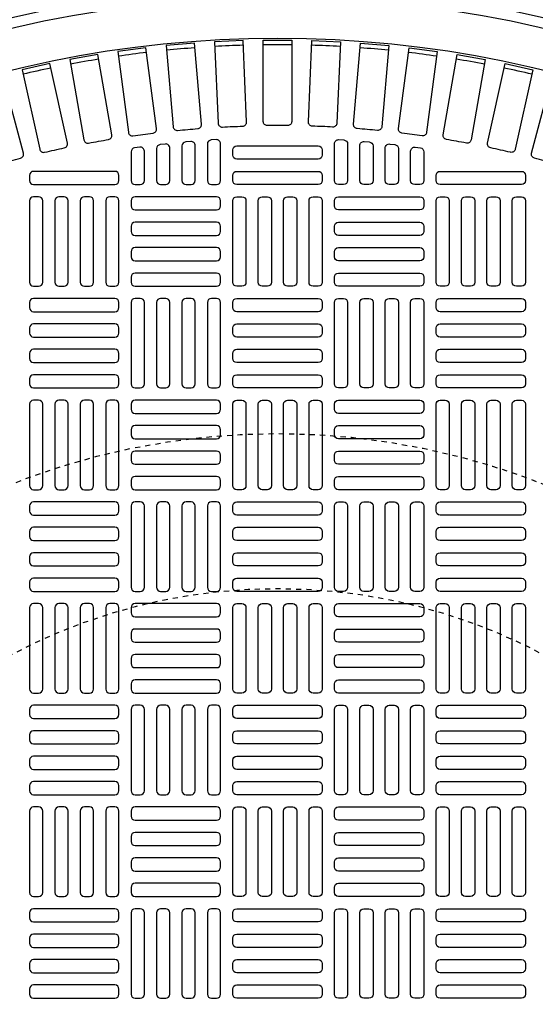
# Model space of a CAD drawing. Extents: x -285 to 5863, y 308 to 3178.
# Tile 584 of 622: x 4954 to 4964, y 1401 to 1420. Entities that reach past the tile are written whole.
import ezdxf

# ---------------------------------------------------------------- set-up
doc = ezdxf.new("R2010")
doc.units = 0
doc.header["$MEASUREMENT"] = 0
doc.linetypes.add('HIDDEN2', pattern=[0.28125, 0.1875, -0.09375])
doc.layers.get('DEFPOINTS').update_dxf_attribs({"linetype": 'CONTINUOUS'})
for name, color, linetype in [('TANK-MANHOLE-COVER-40', 2, 'CONTINUOUS'), ('TANK-MANHOLE-COVER-HATCH-40', 252, 'CONTINUOUS'), ('TANK-SLOPE', 3, 'CONTINUOUS')]:
    doc.layers.add(name, color=color, linetype=linetype)

msp = doc.modelspace()

# ---------------------------------------------------------------- linework, layer by layer
at = {"layer": 'DEFPOINTS', "color": 8, "linetype": 'HIDDEN2', "ltscale": 0.125}
msp.add_circle((4958.72805, 1398.01916), 14, dxfattribs=at)
msp.add_circle((4958.72805, 1398.01916), 14, dxfattribs=at)
msp.add_circle((4958.72805, 1398.01916), 14, dxfattribs=at)
msp.add_circle((4958.72805, 1398.01916), 14, dxfattribs=at)
at = {"layer": 'DEFPOINTS', "color": 8, "linetype": 'HIDDEN2', "ltscale": 0.5}
msp.add_circle((4958.72805, 1398.01916), 11, dxfattribs=at)
msp.add_circle((4958.72805, 1398.01916), 11, dxfattribs=at)
msp.add_circle((4958.72805, 1398.01916), 11, dxfattribs=at)
msp.add_circle((4958.72805, 1398.01916), 11, dxfattribs=at)
at = {"layer": 'TANK-MANHOLE-COVER-40', "color": 4, "linetype": 'Continuous'}
msp.add_circle((4958.72882, 1398.01916), 22.63902, dxfattribs=at)
at = {"layer": 'TANK-MANHOLE-COVER-40', "color": 1, "linetype": 'Continuous'}
msp.add_circle((4958.72882, 1398.01916), 22.44094, dxfattribs=at)
at = {"layer": 'TANK-MANHOLE-COVER-40', "color": 2, "linetype": 'Continuous'}
msp.add_circle((4958.72882, 1398.01916), 21.65354, dxfattribs=at)
at = {"layer": 'TANK-MANHOLE-COVER-HATCH-40', "linetype": 'Continuous'}
for points in [[(4956.79389, 1417.88578, -0.00491171), (4957.18455, 1417.91996, 0.41709369), (4957.2569, 1418.00533), (4957.11956, 1419.5751), (4956.57048, 1419.52706), (4956.70781, 1417.95729, 0.41709369), (4956.79389, 1417.88578)], [(4957.6623, 1417.95128, -0.00491171), (4958.05408, 1417.96838, 0.41709369), (4958.13008, 1418.05051), (4958.06135, 1419.62478), (4957.51069, 1419.60074), (4957.57943, 1418.02647, 0.41709369), (4957.6623, 1417.95128)], [(4958.9249, 1417.97883, 0.00491171), (4958.53274, 1417.97883, -0.41709369), (4958.45323, 1418.05756), (4958.45323, 1419.63333), (4959.00441, 1419.63333), (4959.00441, 1418.05756, -0.41709369), (4958.9249, 1417.97883)], [(4959.79534, 1417.95128, 0.00491171), (4959.40356, 1417.96838, -0.41709369), (4959.32755, 1418.05051), (4959.39629, 1419.62478), (4959.94694, 1419.60074), (4959.87821, 1418.02647, -0.41709369), (4959.79534, 1417.95128)], [(4960.66375, 1417.88578, 0.00491171), (4960.27309, 1417.91996, -0.41709369), (4960.20074, 1418.00533), (4960.33808, 1419.5751), (4960.88716, 1419.52706), (4960.74982, 1417.95729, -0.41709369), (4960.66375, 1417.88578)], [(4955.92916, 1417.78248, -0.00491171), (4956.31796, 1417.83366, 0.41709369), (4956.38651, 1417.9221), (4956.18084, 1419.48439), (4955.63437, 1419.41245), (4955.84005, 1417.85016, 0.41709369), (4955.92916, 1417.78248)], [(4961.52848, 1417.78248, 0.00491171), (4961.13968, 1417.83366, -0.41709369), (4961.07112, 1417.9221), (4961.2768, 1419.48439), (4961.82327, 1419.41245), (4961.61759, 1417.85016, -0.41709369), (4961.52848, 1417.78248)], [(4954.21733, 1417.46326, -0.00491171), (4954.60018, 1417.54814, 0.41709369), (4954.66077, 1417.64222), (4954.31971, 1419.18064), (4953.7816, 1419.06134), (4954.12266, 1417.52292, 0.41709369), (4954.21733, 1417.46326)], [(4955.06976, 1417.64155, -0.00491171), (4955.45596, 1417.70964, 0.41709369), (4955.52059, 1417.80099), (4955.24696, 1419.35282), (4954.70415, 1419.25711), (4954.97778, 1417.70528, 0.41709369), (4955.06976, 1417.64155)], [(4962.38788, 1417.64155, 0.00491171), (4962.00168, 1417.70964, -0.41709369), (4961.93705, 1417.80099), (4962.21068, 1419.35282), (4962.75348, 1419.25711), (4962.47985, 1417.70528, -0.41709369), (4962.38788, 1417.64155)], [(4963.24031, 1417.46326, 0.00491171), (4962.85745, 1417.54814, -0.41709369), (4962.79686, 1417.64222), (4963.13792, 1419.18064), (4963.67604, 1419.06134), (4963.33498, 1417.52292, -0.41709369), (4963.24031, 1417.46326)], [(4953.37348, 1417.24797, -0.00491171), (4953.75227, 1417.34947, 0.41709369), (4953.8087, 1417.4461), (4953.40086, 1418.96818), (4952.86846, 1418.82552), (4953.2763, 1417.30344, 0.41709369), (4953.37348, 1417.24797)], [(4964.08416, 1417.24797, 0.00491171), (4963.70536, 1417.34947, -0.41709369), (4963.64894, 1417.4461), (4964.05678, 1418.96818), (4964.58918, 1418.82552), (4964.18134, 1417.30344, -0.41709369), (4964.08416, 1417.24797)]]:
    msp.add_lwpolyline(points, format="xyb", dxfattribs=at)
for points in [[(4957.05559, 1416.83806, 0.41421356), (4957.13433, 1416.9168), (4957.13433, 1417.59307, 0.44006189), (4957.04871, 1417.67151), (4956.95029, 1417.66288, 0.3888292), (4956.87842, 1417.58444), (4956.87842, 1416.9168), (4956.87842, 1416.9168, 0.41421356), (4956.95716, 1416.83806), (4957.05559, 1416.83806)], [(4957.54772, 1416.83806, 0.41421356), (4957.62646, 1416.9168), (4957.62646, 1417.62893, 0.43261554), (4957.5428, 1417.70751), (4957.44438, 1417.70136, 0.39604796), (4957.37055, 1417.62277), (4957.37055, 1416.9168), (4957.37055, 1416.9168, 0.41421356), (4957.44929, 1416.83806), (4957.54772, 1416.83806)], [(4959.90992, 1416.83806, -0.41421356), (4959.83118, 1416.9168), (4959.83118, 1417.62893, -0.43261554), (4959.91483, 1417.70751), (4960.01326, 1417.70136, -0.39604796), (4960.08709, 1417.62277), (4960.08709, 1416.9168), (4960.08709, 1416.9168, -0.41421356), (4960.00835, 1416.83806), (4959.90992, 1416.83806)], [(4960.40205, 1416.83806, -0.41421356), (4960.32331, 1416.9168), (4960.32331, 1417.59307, -0.44006189), (4960.40892, 1417.67151), (4960.50735, 1417.66288, -0.3888292), (4960.57921, 1417.58444), (4960.57921, 1416.9168), (4960.57921, 1416.9168, -0.41421356), (4960.50047, 1416.83806), (4960.40205, 1416.83806)], [(4956.07134, 1416.83806, 0.41421356), (4956.15008, 1416.9168), (4956.15008, 1417.48387, 0.45513358), (4956.06053, 1417.56187), (4955.96211, 1417.54823, 0.37444426), (4955.89417, 1417.47024), (4955.89417, 1416.9168), (4955.89417, 1416.9168, 0.41421356), (4955.97291, 1416.83806), (4956.07134, 1416.83806)], [(4956.56346, 1416.83806, 0.41421356), (4956.6422, 1416.9168), (4956.6422, 1417.54475, 0.44756586), (4956.55462, 1417.62299), (4956.4562, 1417.61187, 0.38162971), (4956.3863, 1417.53363), (4956.3863, 1416.9168), (4956.3863, 1416.9168, 0.41421356), (4956.46504, 1416.83806), (4956.56346, 1416.83806)], [(4957.86268, 1417.50735, -0.41421356), (4957.94142, 1417.58609), (4959.51622, 1417.58609, -0.41421356), (4959.59496, 1417.50735), (4959.59496, 1417.40892, -0.41421356), (4959.51622, 1417.33018), (4957.94142, 1417.33018, -0.41421356), (4957.86268, 1417.40892)], [(4960.89417, 1416.83806, -0.41421356), (4960.81543, 1416.9168), (4960.81543, 1417.54475, -0.44756586), (4960.90301, 1417.62299), (4961.00144, 1417.61187, -0.38162971), (4961.07134, 1417.53363), (4961.07134, 1416.9168), (4961.07134, 1416.9168, -0.41421356), (4960.9926, 1416.83806), (4960.89417, 1416.83806)], [(4961.3863, 1416.83806, -0.41421356), (4961.30756, 1416.9168), (4961.30756, 1417.48387, -0.45513358), (4961.3971, 1417.56187), (4961.49553, 1417.54823, -0.37444426), (4961.56346, 1417.47024), (4961.56346, 1416.9168), (4961.56346, 1416.9168, -0.41421356), (4961.48472, 1416.83806), (4961.3863, 1416.83806)], [(4955.65795, 1417.01522, 0.41421356), (4955.57921, 1417.09396), (4954.00441, 1417.09396, 0.41421356), (4953.92567, 1417.01522), (4953.92567, 1416.9168, 0.41421356), (4954.00441, 1416.83806), (4955.57921, 1416.83806, 0.41421356), (4955.65795, 1416.9168)], [(4957.86268, 1417.01522, -0.41421356), (4957.94142, 1417.09396), (4959.51622, 1417.09396, -0.41421356), (4959.59496, 1417.01522), (4959.59496, 1416.9168, -0.41421356), (4959.51622, 1416.83806), (4957.94142, 1416.83806, -0.41421356), (4957.86268, 1416.9168)], [(4961.79968, 1417.01522, -0.41421356), (4961.87842, 1417.09396), (4963.45323, 1417.09396, -0.41421356), (4963.53197, 1417.01522), (4963.53197, 1416.9168, -0.41421356), (4963.45323, 1416.83806), (4961.87842, 1416.83806, -0.41421356), (4961.79968, 1416.9168)]]:
    msp.add_lwpolyline(points, format="xyb", close=True, dxfattribs=at)
at = {"layer": 'TANK-MANHOLE-COVER-HATCH-40', "linetype": 'Continuous', "flags": 128}
for points in [[(4954.10283, 1414.86955, 0.41421356), (4954.18157, 1414.94829), (4954.18157, 1416.5231, 0.41421356), (4954.10283, 1416.60184), (4954.00441, 1416.60184, 0.41421356), (4953.92567, 1416.5231), (4953.92567, 1414.94829, 0.41421356), (4954.00441, 1414.86955)], [(4954.59496, 1414.86955, 0.41421356), (4954.6737, 1414.94829), (4954.6737, 1416.5231, 0.41421356), (4954.59496, 1416.60184), (4954.49653, 1416.60184, 0.41421356), (4954.41779, 1416.5231), (4954.41779, 1414.94829, 0.41421356), (4954.49653, 1414.86955)], [(4955.08709, 1414.86955, 0.41421356), (4955.16583, 1414.94829), (4955.16583, 1416.5231, 0.41421356), (4955.08709, 1416.60184), (4954.98866, 1416.60184, 0.41421356), (4954.90992, 1416.5231), (4954.90992, 1414.94829, 0.41421356), (4954.98866, 1414.86955)], [(4955.57921, 1414.86955, 0.41421356), (4955.65795, 1414.94829), (4955.65795, 1416.5231, 0.41421356), (4955.57921, 1416.60184), (4955.48079, 1416.60184, 0.41421356), (4955.40205, 1416.5231), (4955.40205, 1414.94829, 0.41421356), (4955.48079, 1414.86955)], [(4955.89417, 1416.42467, 0.41421356), (4955.97291, 1416.34593), (4957.54772, 1416.34593, 0.41421356), (4957.62646, 1416.42467), (4957.62646, 1416.5231, 0.41421356), (4957.54772, 1416.60184), (4955.97291, 1416.60184, 0.41421356), (4955.89417, 1416.5231)], [(4957.94142, 1414.86955, -0.41421356), (4957.86268, 1414.94829), (4957.86268, 1416.5231, -0.41421356), (4957.94142, 1416.60184), (4958.03984, 1416.60184, -0.41421356), (4958.11858, 1416.5231), (4958.11858, 1414.94829, -0.41421356), (4958.03984, 1414.86955)], [(4958.43354, 1414.86955, -0.41421356), (4958.3548, 1414.94829), (4958.3548, 1416.5231, -0.41421356), (4958.43354, 1416.60184), (4958.53197, 1416.60184, -0.41421356), (4958.61071, 1416.5231), (4958.61071, 1414.94829, -0.41421356), (4958.53197, 1414.86955)], [(4958.92567, 1414.86955, -0.41421356), (4958.84693, 1414.94829), (4958.84693, 1416.5231, -0.41421356), (4958.92567, 1416.60184), (4959.02409, 1416.60184, -0.41421356), (4959.10283, 1416.5231), (4959.10283, 1414.94829, -0.41421356), (4959.02409, 1414.86955)], [(4959.41779, 1414.86955, -0.41421356), (4959.33905, 1414.94829), (4959.33905, 1416.5231, -0.41421356), (4959.41779, 1416.60184), (4959.51622, 1416.60184, -0.41421356), (4959.59496, 1416.5231), (4959.59496, 1414.94829, -0.41421356), (4959.51622, 1414.86955)], [(4961.56346, 1416.42467, -0.41421356), (4961.48472, 1416.34593), (4959.90992, 1416.34593, -0.41421356), (4959.83118, 1416.42467), (4959.83118, 1416.5231, -0.41421356), (4959.90992, 1416.60184), (4961.48472, 1416.60184, -0.41421356), (4961.56346, 1416.5231)], [(4961.87842, 1414.86955, -0.41421356), (4961.79968, 1414.94829), (4961.79968, 1416.5231, -0.41421356), (4961.87842, 1416.60184), (4961.97685, 1416.60184, -0.41421356), (4962.05559, 1416.5231), (4962.05559, 1414.94829, -0.41421356), (4961.97685, 1414.86955)], [(4962.37055, 1414.86955, -0.41421356), (4962.29181, 1414.94829), (4962.29181, 1416.5231, -0.41421356), (4962.37055, 1416.60184), (4962.46898, 1416.60184, -0.41421356), (4962.54772, 1416.5231), (4962.54772, 1414.94829, -0.41421356), (4962.46898, 1414.86955)], [(4962.86268, 1414.86955, -0.41421356), (4962.78394, 1414.94829), (4962.78394, 1416.5231, -0.41421356), (4962.86268, 1416.60184), (4962.9611, 1416.60184, -0.41421356), (4963.03984, 1416.5231), (4963.03984, 1414.94829, -0.41421356), (4962.9611, 1414.86955)], [(4963.3548, 1414.86955, -0.41421356), (4963.27606, 1414.94829), (4963.27606, 1416.5231, -0.41421356), (4963.3548, 1416.60184), (4963.45323, 1416.60184, -0.41421356), (4963.53197, 1416.5231), (4963.53197, 1414.94829, -0.41421356), (4963.45323, 1414.86955)], [(4955.89417, 1415.93255, 0.41421356), (4955.97291, 1415.85381), (4957.54772, 1415.85381, 0.41421356), (4957.62646, 1415.93255), (4957.62646, 1416.03097, 0.41421356), (4957.54772, 1416.10971), (4955.97291, 1416.10971, 0.41421356), (4955.89417, 1416.03097)], [(4961.56346, 1415.93255, -0.41421356), (4961.48472, 1415.85381), (4959.90992, 1415.85381, -0.41421356), (4959.83118, 1415.93255), (4959.83118, 1416.03097, -0.41421356), (4959.90992, 1416.10971), (4961.48472, 1416.10971, -0.41421356), (4961.56346, 1416.03097)], [(4955.89417, 1415.44042, 0.41421356), (4955.97291, 1415.36168), (4957.54772, 1415.36168, 0.41421356), (4957.62646, 1415.44042), (4957.62646, 1415.53884, 0.41421356), (4957.54772, 1415.61758), (4955.97291, 1415.61758, 0.41421356), (4955.89417, 1415.53884)], [(4961.56346, 1415.44042, -0.41421356), (4961.48472, 1415.36168), (4959.90992, 1415.36168, -0.41421356), (4959.83118, 1415.44042), (4959.83118, 1415.53884, -0.41421356), (4959.90992, 1415.61758), (4961.48472, 1415.61758, -0.41421356), (4961.56346, 1415.53884)], [(4955.89417, 1414.94829, 0.41421356), (4955.97291, 1414.86955), (4957.54772, 1414.86955, 0.41421356), (4957.62646, 1414.94829), (4957.62646, 1415.04672, 0.41421356), (4957.54772, 1415.12546), (4955.97291, 1415.12546, 0.41421356), (4955.89417, 1415.04672)], [(4961.56346, 1414.94829, -0.41421356), (4961.48472, 1414.86955), (4959.90992, 1414.86955, -0.41421356), (4959.83118, 1414.94829), (4959.83118, 1415.04672, -0.41421356), (4959.90992, 1415.12546), (4961.48472, 1415.12546, -0.41421356), (4961.56346, 1415.04672)], [(4955.65795, 1414.55459, 0.41421356), (4955.57921, 1414.63333), (4954.00441, 1414.63333, 0.41421356), (4953.92567, 1414.55459), (4953.92567, 1414.45617, 0.41421356), (4954.00441, 1414.37743), (4955.57921, 1414.37743, 0.41421356), (4955.65795, 1414.45617)], [(4956.07134, 1412.90105, 0.41421356), (4956.15008, 1412.97979), (4956.15008, 1414.55459, 0.41421356), (4956.07134, 1414.63333), (4955.97291, 1414.63333, 0.41421356), (4955.89417, 1414.55459), (4955.89417, 1412.97979, 0.41421356), (4955.97291, 1412.90105)], [(4956.56346, 1412.90105, 0.41421356), (4956.6422, 1412.97979), (4956.6422, 1414.55459, 0.41421356), (4956.56346, 1414.63333), (4956.46504, 1414.63333, 0.41421356), (4956.3863, 1414.55459), (4956.3863, 1412.97979, 0.41421356), (4956.46504, 1412.90105)], [(4957.05559, 1412.90105, 0.41421356), (4957.13433, 1412.97979), (4957.13433, 1414.55459, 0.41421356), (4957.05559, 1414.63333), (4956.95716, 1414.63333, 0.41421356), (4956.87842, 1414.55459), (4956.87842, 1412.97979, 0.41421356), (4956.95716, 1412.90105)], [(4957.54772, 1412.90105, 0.41421356), (4957.62646, 1412.97979), (4957.62646, 1414.55459, 0.41421356), (4957.54772, 1414.63333), (4957.44929, 1414.63333, 0.41421356), (4957.37055, 1414.55459), (4957.37055, 1412.97979, 0.41421356), (4957.44929, 1412.90105)], [(4957.86268, 1414.55459, -0.41421356), (4957.94142, 1414.63333), (4959.51622, 1414.63333, -0.41421356), (4959.59496, 1414.55459), (4959.59496, 1414.45617, -0.41421356), (4959.51622, 1414.37743), (4957.94142, 1414.37743, -0.41421356), (4957.86268, 1414.45617)], [(4959.90992, 1412.90105, -0.41421356), (4959.83118, 1412.97979), (4959.83118, 1414.55459, -0.41421356), (4959.90992, 1414.63333), (4960.00835, 1414.63333, -0.41421356), (4960.08709, 1414.55459), (4960.08709, 1412.97979, -0.41421356), (4960.00835, 1412.90105)], [(4960.40205, 1412.90105, -0.41421356), (4960.32331, 1412.97979), (4960.32331, 1414.55459, -0.41421356), (4960.40205, 1414.63333), (4960.50047, 1414.63333, -0.41421356), (4960.57921, 1414.55459), (4960.57921, 1412.97979, -0.41421356), (4960.50047, 1412.90105)], [(4960.89417, 1412.90105, -0.41421356), (4960.81543, 1412.97979), (4960.81543, 1414.55459, -0.41421356), (4960.89417, 1414.63333), (4960.9926, 1414.63333, -0.41421356), (4961.07134, 1414.55459), (4961.07134, 1412.97979, -0.41421356), (4960.9926, 1412.90105)], [(4961.3863, 1412.90105, -0.41421356), (4961.30756, 1412.97979), (4961.30756, 1414.55459, -0.41421356), (4961.3863, 1414.63333), (4961.48472, 1414.63333, -0.41421356), (4961.56346, 1414.55459), (4961.56346, 1412.97979, -0.41421356), (4961.48472, 1412.90105)], [(4961.79968, 1414.55459, -0.41421356), (4961.87842, 1414.63333), (4963.45323, 1414.63333, -0.41421356), (4963.53197, 1414.55459), (4963.53197, 1414.45617, -0.41421356), (4963.45323, 1414.37743), (4961.87842, 1414.37743, -0.41421356), (4961.79968, 1414.45617)], [(4955.65795, 1414.06247, 0.41421356), (4955.57921, 1414.14121), (4954.00441, 1414.14121, 0.41421356), (4953.92567, 1414.06247), (4953.92567, 1413.96404, 0.41421356), (4954.00441, 1413.8853), (4955.57921, 1413.8853, 0.41421356), (4955.65795, 1413.96404)], [(4957.86268, 1414.06247, -0.41421356), (4957.94142, 1414.14121), (4959.51622, 1414.14121, -0.41421356), (4959.59496, 1414.06247), (4959.59496, 1413.96404, -0.41421356), (4959.51622, 1413.8853), (4957.94142, 1413.8853, -0.41421356), (4957.86268, 1413.96404)], [(4961.79968, 1414.06247, -0.41421356), (4961.87842, 1414.14121), (4963.45323, 1414.14121, -0.41421356), (4963.53197, 1414.06247), (4963.53197, 1413.96404, -0.41421356), (4963.45323, 1413.8853), (4961.87842, 1413.8853, -0.41421356), (4961.79968, 1413.96404)], [(4955.65795, 1413.57034, 0.41421356), (4955.57921, 1413.64908), (4954.00441, 1413.64908, 0.41421356), (4953.92567, 1413.57034), (4953.92567, 1413.47192, 0.41421356), (4954.00441, 1413.39318), (4955.57921, 1413.39318, 0.41421356), (4955.65795, 1413.47192)], [(4957.86268, 1413.57034, -0.41421356), (4957.94142, 1413.64908), (4959.51622, 1413.64908, -0.41421356), (4959.59496, 1413.57034), (4959.59496, 1413.47192, -0.41421356), (4959.51622, 1413.39318), (4957.94142, 1413.39318, -0.41421356), (4957.86268, 1413.47192)], [(4961.79968, 1413.57034, -0.41421356), (4961.87842, 1413.64908), (4963.45323, 1413.64908, -0.41421356), (4963.53197, 1413.57034), (4963.53197, 1413.47192, -0.41421356), (4963.45323, 1413.39318), (4961.87842, 1413.39318, -0.41421356), (4961.79968, 1413.47192)], [(4955.65795, 1413.07821, 0.41421356), (4955.57921, 1413.15695), (4954.00441, 1413.15695, 0.41421356), (4953.92567, 1413.07821), (4953.92567, 1412.97979, 0.41421356), (4954.00441, 1412.90105), (4955.57921, 1412.90105, 0.41421356), (4955.65795, 1412.97979)], [(4957.86268, 1413.07821, -0.41421356), (4957.94142, 1413.15695), (4959.51622, 1413.15695, -0.41421356), (4959.59496, 1413.07821), (4959.59496, 1412.97979, -0.41421356), (4959.51622, 1412.90105), (4957.94142, 1412.90105, -0.41421356), (4957.86268, 1412.97979)], [(4961.79968, 1413.07821, -0.41421356), (4961.87842, 1413.15695), (4963.45323, 1413.15695, -0.41421356), (4963.53197, 1413.07821), (4963.53197, 1412.97979, -0.41421356), (4963.45323, 1412.90105), (4961.87842, 1412.90105, -0.41421356), (4961.79968, 1412.97979)], [(4954.10283, 1410.93255, 0.41421356), (4954.18157, 1411.01129), (4954.18157, 1412.58609, 0.41421356), (4954.10283, 1412.66483), (4954.00441, 1412.66483, 0.41421356), (4953.92567, 1412.58609), (4953.92567, 1411.01129, 0.41421356), (4954.00441, 1410.93255)], [(4954.59496, 1410.93255, 0.41421356), (4954.6737, 1411.01129), (4954.6737, 1412.58609, 0.41421356), (4954.59496, 1412.66483), (4954.49653, 1412.66483, 0.41421356), (4954.41779, 1412.58609), (4954.41779, 1411.01129, 0.41421356), (4954.49653, 1410.93255)], [(4955.08709, 1410.93255, 0.41421356), (4955.16583, 1411.01129), (4955.16583, 1412.58609, 0.41421356), (4955.08709, 1412.66483), (4954.98866, 1412.66483, 0.41421356), (4954.90992, 1412.58609), (4954.90992, 1411.01129, 0.41421356), (4954.98866, 1410.93255)], [(4955.57921, 1410.93255, 0.41421356), (4955.65795, 1411.01129), (4955.65795, 1412.58609, 0.41421356), (4955.57921, 1412.66483), (4955.48079, 1412.66483, 0.41421356), (4955.40205, 1412.58609), (4955.40205, 1411.01129, 0.41421356), (4955.48079, 1410.93255)], [(4955.89417, 1412.48766, 0.41421356), (4955.97291, 1412.40892), (4957.54772, 1412.40892, 0.41421356), (4957.62646, 1412.48766), (4957.62646, 1412.58609, 0.41421356), (4957.54772, 1412.66483), (4955.97291, 1412.66483, 0.41421356), (4955.89417, 1412.58609)], [(4957.94142, 1410.93255, -0.41421356), (4957.86268, 1411.01129), (4957.86268, 1412.58609, -0.41421356), (4957.94142, 1412.66483), (4958.03984, 1412.66483, -0.41421356), (4958.11858, 1412.58609), (4958.11858, 1411.01129, -0.41421356), (4958.03984, 1410.93255)], [(4958.43354, 1410.93255, -0.41421356), (4958.3548, 1411.01129), (4958.3548, 1412.58609, -0.41421356), (4958.43354, 1412.66483), (4958.53197, 1412.66483, -0.41421356), (4958.61071, 1412.58609), (4958.61071, 1411.01129, -0.41421356), (4958.53197, 1410.93255)], [(4958.92567, 1410.93255, -0.41421356), (4958.84693, 1411.01129), (4958.84693, 1412.58609, -0.41421356), (4958.92567, 1412.66483), (4959.02409, 1412.66483, -0.41421356), (4959.10283, 1412.58609), (4959.10283, 1411.01129, -0.41421356), (4959.02409, 1410.93255)], [(4959.41779, 1410.93255, -0.41421356), (4959.33905, 1411.01129), (4959.33905, 1412.58609, -0.41421356), (4959.41779, 1412.66483), (4959.51622, 1412.66483, -0.41421356), (4959.59496, 1412.58609), (4959.59496, 1411.01129, -0.41421356), (4959.51622, 1410.93255)], [(4961.56346, 1412.48766, -0.41421356), (4961.48472, 1412.40892), (4959.90992, 1412.40892, -0.41421356), (4959.83118, 1412.48766), (4959.83118, 1412.58609, -0.41421356), (4959.90992, 1412.66483), (4961.48472, 1412.66483, -0.41421356), (4961.56346, 1412.58609)], [(4961.87842, 1410.93255, -0.41421356), (4961.79968, 1411.01129), (4961.79968, 1412.58609, -0.41421356), (4961.87842, 1412.66483), (4961.97685, 1412.66483, -0.41421356), (4962.05559, 1412.58609), (4962.05559, 1411.01129, -0.41421356), (4961.97685, 1410.93255)], [(4962.37055, 1410.93255, -0.41421356), (4962.29181, 1411.01129), (4962.29181, 1412.58609, -0.41421356), (4962.37055, 1412.66483), (4962.46898, 1412.66483, -0.41421356), (4962.54772, 1412.58609), (4962.54772, 1411.01129, -0.41421356), (4962.46898, 1410.93255)], [(4962.86268, 1410.93255, -0.41421356), (4962.78394, 1411.01129), (4962.78394, 1412.58609, -0.41421356), (4962.86268, 1412.66483), (4962.9611, 1412.66483, -0.41421356), (4963.03984, 1412.58609), (4963.03984, 1411.01129, -0.41421356), (4962.9611, 1410.93255)], [(4963.3548, 1410.93255, -0.41421356), (4963.27606, 1411.01129), (4963.27606, 1412.58609, -0.41421356), (4963.3548, 1412.66483), (4963.45323, 1412.66483, -0.41421356), (4963.53197, 1412.58609), (4963.53197, 1411.01129, -0.41421356), (4963.45323, 1410.93255)], [(4955.89417, 1411.99554, 0.41421356), (4955.97291, 1411.9168), (4957.54772, 1411.9168, 0.41421356), (4957.62646, 1411.99554), (4957.62646, 1412.09396, 0.41421356), (4957.54772, 1412.1727), (4955.97291, 1412.1727, 0.41421356), (4955.89417, 1412.09396)], [(4961.56346, 1411.99554, -0.41421356), (4961.48472, 1411.9168), (4959.90992, 1411.9168, -0.41421356), (4959.83118, 1411.99554), (4959.83118, 1412.09396, -0.41421356), (4959.90992, 1412.1727), (4961.48472, 1412.1727, -0.41421356), (4961.56346, 1412.09396)], [(4955.89417, 1411.50341, 0.41421356), (4955.97291, 1411.42467), (4957.54772, 1411.42467, 0.41421356), (4957.62646, 1411.50341), (4957.62646, 1411.60184, 0.41421356), (4957.54772, 1411.68058), (4955.97291, 1411.68058, 0.41421356), (4955.89417, 1411.60184)], [(4961.56346, 1411.50341, -0.41421356), (4961.48472, 1411.42467), (4959.90992, 1411.42467, -0.41421356), (4959.83118, 1411.50341), (4959.83118, 1411.60184, -0.41421356), (4959.90992, 1411.68058), (4961.48472, 1411.68058, -0.41421356), (4961.56346, 1411.60184)], [(4955.89417, 1411.01129, 0.41421356), (4955.97291, 1410.93255), (4957.54772, 1410.93255, 0.41421356), (4957.62646, 1411.01129), (4957.62646, 1411.10971, 0.41421356), (4957.54772, 1411.18845), (4955.97291, 1411.18845, 0.41421356), (4955.89417, 1411.10971)], [(4961.56346, 1411.01129, -0.41421356), (4961.48472, 1410.93255), (4959.90992, 1410.93255, -0.41421356), (4959.83118, 1411.01129), (4959.83118, 1411.10971, -0.41421356), (4959.90992, 1411.18845), (4961.48472, 1411.18845, -0.41421356), (4961.56346, 1411.10971)], [(4955.65795, 1410.61758, 0.41421356), (4955.57921, 1410.69632), (4954.00441, 1410.69632, 0.41421356), (4953.92567, 1410.61758), (4953.92567, 1410.51916, 0.41421356), (4954.00441, 1410.44042), (4955.57921, 1410.44042, 0.41421356), (4955.65795, 1410.51916)], [(4956.07134, 1408.96404, 0.41421356), (4956.15008, 1409.04278), (4956.15008, 1410.61758, 0.41421356), (4956.07134, 1410.69632), (4955.97291, 1410.69632, 0.41421356), (4955.89417, 1410.61758), (4955.89417, 1409.04278, 0.41421356), (4955.97291, 1408.96404)], [(4956.56346, 1408.96404, 0.41421356), (4956.6422, 1409.04278), (4956.6422, 1410.61758, 0.41421356), (4956.56346, 1410.69632), (4956.46504, 1410.69632, 0.41421356), (4956.3863, 1410.61758), (4956.3863, 1409.04278, 0.41421356), (4956.46504, 1408.96404)], [(4957.05559, 1408.96404, 0.41421356), (4957.13433, 1409.04278), (4957.13433, 1410.61758, 0.41421356), (4957.05559, 1410.69632), (4956.95716, 1410.69632, 0.41421356), (4956.87842, 1410.61758), (4956.87842, 1409.04278, 0.41421356), (4956.95716, 1408.96404)], [(4957.54772, 1408.96404, 0.41421356), (4957.62646, 1409.04278), (4957.62646, 1410.61758, 0.41421356), (4957.54772, 1410.69632), (4957.44929, 1410.69632, 0.41421356), (4957.37055, 1410.61758), (4957.37055, 1409.04278, 0.41421356), (4957.44929, 1408.96404)], [(4957.86268, 1410.61758, -0.41421356), (4957.94142, 1410.69632), (4959.51622, 1410.69632, -0.41421356), (4959.59496, 1410.61758), (4959.59496, 1410.51916, -0.41421356), (4959.51622, 1410.44042), (4957.94142, 1410.44042, -0.41421356), (4957.86268, 1410.51916)], [(4959.90992, 1408.96404, -0.41421356), (4959.83118, 1409.04278), (4959.83118, 1410.61758, -0.41421356), (4959.90992, 1410.69632), (4960.00835, 1410.69632, -0.41421356), (4960.08709, 1410.61758), (4960.08709, 1409.04278, -0.41421356), (4960.00835, 1408.96404)], [(4960.40205, 1408.96404, -0.41421356), (4960.32331, 1409.04278), (4960.32331, 1410.61758, -0.41421356), (4960.40205, 1410.69632), (4960.50047, 1410.69632, -0.41421356), (4960.57921, 1410.61758), (4960.57921, 1409.04278, -0.41421356), (4960.50047, 1408.96404)], [(4960.89417, 1408.96404, -0.41421356), (4960.81543, 1409.04278), (4960.81543, 1410.61758, -0.41421356), (4960.89417, 1410.69632), (4960.9926, 1410.69632, -0.41421356), (4961.07134, 1410.61758), (4961.07134, 1409.04278, -0.41421356), (4960.9926, 1408.96404)], [(4961.3863, 1408.96404, -0.41421356), (4961.30756, 1409.04278), (4961.30756, 1410.61758, -0.41421356), (4961.3863, 1410.69632), (4961.48472, 1410.69632, -0.41421356), (4961.56346, 1410.61758), (4961.56346, 1409.04278, -0.41421356), (4961.48472, 1408.96404)], [(4961.79968, 1410.61758, -0.41421356), (4961.87842, 1410.69632), (4963.45323, 1410.69632, -0.41421356), (4963.53197, 1410.61758), (4963.53197, 1410.51916, -0.41421356), (4963.45323, 1410.44042), (4961.87842, 1410.44042, -0.41421356), (4961.79968, 1410.51916)], [(4955.65795, 1410.12546, 0.41421356), (4955.57921, 1410.2042), (4954.00441, 1410.2042, 0.41421356), (4953.92567, 1410.12546), (4953.92567, 1410.02703, 0.41421356), (4954.00441, 1409.94829), (4955.57921, 1409.94829, 0.41421356), (4955.65795, 1410.02703)], [(4957.86268, 1410.12546, -0.41421356), (4957.94142, 1410.2042), (4959.51622, 1410.2042, -0.41421356), (4959.59496, 1410.12546), (4959.59496, 1410.02703, -0.41421356), (4959.51622, 1409.94829), (4957.94142, 1409.94829, -0.41421356), (4957.86268, 1410.02703)], [(4961.79968, 1410.12546, -0.41421356), (4961.87842, 1410.2042), (4963.45323, 1410.2042, -0.41421356), (4963.53197, 1410.12546), (4963.53197, 1410.02703, -0.41421356), (4963.45323, 1409.94829), (4961.87842, 1409.94829, -0.41421356), (4961.79968, 1410.02703)], [(4955.65795, 1409.63333, 0.41421356), (4955.57921, 1409.71207), (4954.00441, 1409.71207, 0.41421356), (4953.92567, 1409.63333), (4953.92567, 1409.53491, 0.41421356), (4954.00441, 1409.45617), (4955.57921, 1409.45617, 0.41421356), (4955.65795, 1409.53491)], [(4957.86268, 1409.63333, -0.41421356), (4957.94142, 1409.71207), (4959.51622, 1409.71207, -0.41421356), (4959.59496, 1409.63333), (4959.59496, 1409.53491, -0.41421356), (4959.51622, 1409.45617), (4957.94142, 1409.45617, -0.41421356), (4957.86268, 1409.53491)], [(4961.79968, 1409.63333, -0.41421356), (4961.87842, 1409.71207), (4963.45323, 1409.71207, -0.41421356), (4963.53197, 1409.63333), (4963.53197, 1409.53491, -0.41421356), (4963.45323, 1409.45617), (4961.87842, 1409.45617, -0.41421356), (4961.79968, 1409.53491)], [(4955.65795, 1409.14121, 0.41421356), (4955.57921, 1409.21995), (4954.00441, 1409.21995, 0.41421356), (4953.92567, 1409.14121), (4953.92567, 1409.04278, 0.41421356), (4954.00441, 1408.96404), (4955.57921, 1408.96404, 0.41421356), (4955.65795, 1409.04278)], [(4957.86268, 1409.14121, -0.41421356), (4957.94142, 1409.21995), (4959.51622, 1409.21995, -0.41421356), (4959.59496, 1409.14121), (4959.59496, 1409.04278, -0.41421356), (4959.51622, 1408.96404), (4957.94142, 1408.96404, -0.41421356), (4957.86268, 1409.04278)], [(4961.79968, 1409.14121, -0.41421356), (4961.87842, 1409.21995), (4963.45323, 1409.21995, -0.41421356), (4963.53197, 1409.14121), (4963.53197, 1409.04278, -0.41421356), (4963.45323, 1408.96404), (4961.87842, 1408.96404, -0.41421356), (4961.79968, 1409.04278)], [(4954.10283, 1406.99554, 0.41421356), (4954.18157, 1407.07428), (4954.18157, 1408.64908, 0.41421356), (4954.10283, 1408.72782), (4954.00441, 1408.72782, 0.41421356), (4953.92567, 1408.64908), (4953.92567, 1407.07428, 0.41421356), (4954.00441, 1406.99554)], [(4954.59496, 1406.99554, 0.41421356), (4954.6737, 1407.07428), (4954.6737, 1408.64908, 0.41421356), (4954.59496, 1408.72782), (4954.49653, 1408.72782, 0.41421356), (4954.41779, 1408.64908), (4954.41779, 1407.07428, 0.41421356), (4954.49653, 1406.99554)], [(4955.08709, 1406.99554, 0.41421356), (4955.16583, 1407.07428), (4955.16583, 1408.64908, 0.41421356), (4955.08709, 1408.72782), (4954.98866, 1408.72782, 0.41421356), (4954.90992, 1408.64908), (4954.90992, 1407.07428, 0.41421356), (4954.98866, 1406.99554)], [(4955.57921, 1406.99554, 0.41421356), (4955.65795, 1407.07428), (4955.65795, 1408.64908, 0.41421356), (4955.57921, 1408.72782), (4955.48079, 1408.72782, 0.41421356), (4955.40205, 1408.64908), (4955.40205, 1407.07428, 0.41421356), (4955.48079, 1406.99554)], [(4955.89417, 1408.55066, 0.41421356), (4955.97291, 1408.47192), (4957.54772, 1408.47192, 0.41421356), (4957.62646, 1408.55066), (4957.62646, 1408.64908, 0.41421356), (4957.54772, 1408.72782), (4955.97291, 1408.72782, 0.41421356), (4955.89417, 1408.64908)], [(4957.94142, 1406.99554, -0.41421356), (4957.86268, 1407.07428), (4957.86268, 1408.64908, -0.41421356), (4957.94142, 1408.72782), (4958.03984, 1408.72782, -0.41421356), (4958.11858, 1408.64908), (4958.11858, 1407.07428, -0.41421356), (4958.03984, 1406.99554)], [(4958.43354, 1406.99554, -0.41421356), (4958.3548, 1407.07428), (4958.3548, 1408.64908, -0.41421356), (4958.43354, 1408.72782), (4958.53197, 1408.72782, -0.41421356), (4958.61071, 1408.64908), (4958.61071, 1407.07428, -0.41421356), (4958.53197, 1406.99554)], [(4958.92567, 1406.99554, -0.41421356), (4958.84693, 1407.07428), (4958.84693, 1408.64908, -0.41421356), (4958.92567, 1408.72782), (4959.02409, 1408.72782, -0.41421356), (4959.10283, 1408.64908), (4959.10283, 1407.07428, -0.41421356), (4959.02409, 1406.99554)], [(4959.41779, 1406.99554, -0.41421356), (4959.33905, 1407.07428), (4959.33905, 1408.64908, -0.41421356), (4959.41779, 1408.72782), (4959.51622, 1408.72782, -0.41421356), (4959.59496, 1408.64908), (4959.59496, 1407.07428, -0.41421356), (4959.51622, 1406.99554)], [(4961.56346, 1408.55066, -0.41421356), (4961.48472, 1408.47192), (4959.90992, 1408.47192, -0.41421356), (4959.83118, 1408.55066), (4959.83118, 1408.64908, -0.41421356), (4959.90992, 1408.72782), (4961.48472, 1408.72782, -0.41421356), (4961.56346, 1408.64908)], [(4961.87842, 1406.99554, -0.41421356), (4961.79968, 1407.07428), (4961.79968, 1408.64908, -0.41421356), (4961.87842, 1408.72782), (4961.97685, 1408.72782, -0.41421356), (4962.05559, 1408.64908), (4962.05559, 1407.07428, -0.41421356), (4961.97685, 1406.99554)], [(4962.37055, 1406.99554, -0.41421356), (4962.29181, 1407.07428), (4962.29181, 1408.64908, -0.41421356), (4962.37055, 1408.72782), (4962.46898, 1408.72782, -0.41421356), (4962.54772, 1408.64908), (4962.54772, 1407.07428, -0.41421356), (4962.46898, 1406.99554)], [(4962.86268, 1406.99554, -0.41421356), (4962.78394, 1407.07428), (4962.78394, 1408.64908, -0.41421356), (4962.86268, 1408.72782), (4962.9611, 1408.72782, -0.41421356), (4963.03984, 1408.64908), (4963.03984, 1407.07428, -0.41421356), (4962.9611, 1406.99554)], [(4963.3548, 1406.99554, -0.41421356), (4963.27606, 1407.07428), (4963.27606, 1408.64908, -0.41421356), (4963.3548, 1408.72782), (4963.45323, 1408.72782, -0.41421356), (4963.53197, 1408.64908), (4963.53197, 1407.07428, -0.41421356), (4963.45323, 1406.99554)], [(4955.89417, 1408.05853, 0.41421356), (4955.97291, 1407.97979), (4957.54772, 1407.97979, 0.41421356), (4957.62646, 1408.05853), (4957.62646, 1408.15695, 0.41421356), (4957.54772, 1408.23569), (4955.97291, 1408.23569, 0.41421356), (4955.89417, 1408.15695)], [(4961.56346, 1408.05853, -0.41421356), (4961.48472, 1407.97979), (4959.90992, 1407.97979, -0.41421356), (4959.83118, 1408.05853), (4959.83118, 1408.15695, -0.41421356), (4959.90992, 1408.23569), (4961.48472, 1408.23569, -0.41421356), (4961.56346, 1408.15695)], [(4955.89417, 1407.5664, 0.41421356), (4955.97291, 1407.48766), (4957.54772, 1407.48766, 0.41421356), (4957.62646, 1407.5664), (4957.62646, 1407.66483, 0.41421356), (4957.54772, 1407.74357), (4955.97291, 1407.74357, 0.41421356), (4955.89417, 1407.66483)], [(4961.56346, 1407.5664, -0.41421356), (4961.48472, 1407.48766), (4959.90992, 1407.48766, -0.41421356), (4959.83118, 1407.5664), (4959.83118, 1407.66483, -0.41421356), (4959.90992, 1407.74357), (4961.48472, 1407.74357, -0.41421356), (4961.56346, 1407.66483)], [(4955.89417, 1407.07428, 0.41421356), (4955.97291, 1406.99554), (4957.54772, 1406.99554, 0.41421356), (4957.62646, 1407.07428), (4957.62646, 1407.1727, 0.41421356), (4957.54772, 1407.25144), (4955.97291, 1407.25144, 0.41421356), (4955.89417, 1407.1727)], [(4961.56346, 1407.07428, -0.41421356), (4961.48472, 1406.99554), (4959.90992, 1406.99554, -0.41421356), (4959.83118, 1407.07428), (4959.83118, 1407.1727, -0.41421356), (4959.90992, 1407.25144), (4961.48472, 1407.25144, -0.41421356), (4961.56346, 1407.1727)], [(4955.65795, 1406.68058, 0.41421356), (4955.57921, 1406.75932), (4954.00441, 1406.75932, 0.41421356), (4953.92567, 1406.68058), (4953.92567, 1406.58215, 0.41421356), (4954.00441, 1406.50341), (4955.57921, 1406.50341, 0.41421356), (4955.65795, 1406.58215)], [(4956.07134, 1405.02703, 0.41421356), (4956.15008, 1405.10577), (4956.15008, 1406.68058, 0.41421356), (4956.07134, 1406.75932), (4955.97291, 1406.75932, 0.41421356), (4955.89417, 1406.68058), (4955.89417, 1405.10577, 0.41421356), (4955.97291, 1405.02703)], [(4956.56346, 1405.02703, 0.41421356), (4956.6422, 1405.10577), (4956.6422, 1406.68058, 0.41421356), (4956.56346, 1406.75932), (4956.46504, 1406.75932, 0.41421356), (4956.3863, 1406.68058), (4956.3863, 1405.10577, 0.41421356), (4956.46504, 1405.02703)], [(4957.05559, 1405.02703, 0.41421356), (4957.13433, 1405.10577), (4957.13433, 1406.68058, 0.41421356), (4957.05559, 1406.75932), (4956.95716, 1406.75932, 0.41421356), (4956.87842, 1406.68058), (4956.87842, 1405.10577, 0.41421356), (4956.95716, 1405.02703)], [(4957.54772, 1405.02703, 0.41421356), (4957.62646, 1405.10577), (4957.62646, 1406.68058, 0.41421356), (4957.54772, 1406.75932), (4957.44929, 1406.75932, 0.41421356), (4957.37055, 1406.68058), (4957.37055, 1405.10577, 0.41421356), (4957.44929, 1405.02703)], [(4957.86268, 1406.68058, -0.41421356), (4957.94142, 1406.75932), (4959.51622, 1406.75932, -0.41421356), (4959.59496, 1406.68058), (4959.59496, 1406.58215, -0.41421356), (4959.51622, 1406.50341), (4957.94142, 1406.50341, -0.41421356), (4957.86268, 1406.58215)], [(4959.90992, 1405.02703, -0.41421356), (4959.83118, 1405.10577), (4959.83118, 1406.68058, -0.41421356), (4959.90992, 1406.75932), (4960.00835, 1406.75932, -0.41421356), (4960.08709, 1406.68058), (4960.08709, 1405.10577, -0.41421356), (4960.00835, 1405.02703)], [(4960.40205, 1405.02703, -0.41421356), (4960.32331, 1405.10577), (4960.32331, 1406.68058, -0.41421356), (4960.40205, 1406.75932), (4960.50047, 1406.75932, -0.41421356), (4960.57921, 1406.68058), (4960.57921, 1405.10577, -0.41421356), (4960.50047, 1405.02703)], [(4960.89417, 1405.02703, -0.41421356), (4960.81543, 1405.10577), (4960.81543, 1406.68058, -0.41421356), (4960.89417, 1406.75932), (4960.9926, 1406.75932, -0.41421356), (4961.07134, 1406.68058), (4961.07134, 1405.10577, -0.41421356), (4960.9926, 1405.02703)], [(4961.3863, 1405.02703, -0.41421356), (4961.30756, 1405.10577), (4961.30756, 1406.68058, -0.41421356), (4961.3863, 1406.75932), (4961.48472, 1406.75932, -0.41421356), (4961.56346, 1406.68058), (4961.56346, 1405.10577, -0.41421356), (4961.48472, 1405.02703)], [(4961.79968, 1406.68058, -0.41421356), (4961.87842, 1406.75932), (4963.45323, 1406.75932, -0.41421356), (4963.53197, 1406.68058), (4963.53197, 1406.58215, -0.41421356), (4963.45323, 1406.50341), (4961.87842, 1406.50341, -0.41421356), (4961.79968, 1406.58215)], [(4955.65795, 1406.18845, 0.41421356), (4955.57921, 1406.26719), (4954.00441, 1406.26719, 0.41421356), (4953.92567, 1406.18845), (4953.92567, 1406.09003, 0.41421356), (4954.00441, 1406.01129), (4955.57921, 1406.01129, 0.41421356), (4955.65795, 1406.09003)], [(4957.86268, 1406.18845, -0.41421356), (4957.94142, 1406.26719), (4959.51622, 1406.26719, -0.41421356), (4959.59496, 1406.18845), (4959.59496, 1406.09003, -0.41421356), (4959.51622, 1406.01129), (4957.94142, 1406.01129, -0.41421356), (4957.86268, 1406.09003)], [(4961.79968, 1406.18845, -0.41421356), (4961.87842, 1406.26719), (4963.45323, 1406.26719, -0.41421356), (4963.53197, 1406.18845), (4963.53197, 1406.09003, -0.41421356), (4963.45323, 1406.01129), (4961.87842, 1406.01129, -0.41421356), (4961.79968, 1406.09003)], [(4955.65795, 1405.69632, 0.41421356), (4955.57921, 1405.77506), (4954.00441, 1405.77506, 0.41421356), (4953.92567, 1405.69632), (4953.92567, 1405.5979, 0.41421356), (4954.00441, 1405.51916), (4955.57921, 1405.51916, 0.41421356), (4955.65795, 1405.5979)], [(4957.86268, 1405.69632, -0.41421356), (4957.94142, 1405.77506), (4959.51622, 1405.77506, -0.41421356), (4959.59496, 1405.69632), (4959.59496, 1405.5979, -0.41421356), (4959.51622, 1405.51916), (4957.94142, 1405.51916, -0.41421356), (4957.86268, 1405.5979)], [(4961.79968, 1405.69632, -0.41421356), (4961.87842, 1405.77506), (4963.45323, 1405.77506, -0.41421356), (4963.53197, 1405.69632), (4963.53197, 1405.5979, -0.41421356), (4963.45323, 1405.51916), (4961.87842, 1405.51916, -0.41421356), (4961.79968, 1405.5979)], [(4955.65795, 1405.2042, 0.41421356), (4955.57921, 1405.28294), (4954.00441, 1405.28294, 0.41421356), (4953.92567, 1405.2042), (4953.92567, 1405.10577, 0.41421356), (4954.00441, 1405.02703), (4955.57921, 1405.02703, 0.41421356), (4955.65795, 1405.10577)], [(4957.86268, 1405.2042, -0.41421356), (4957.94142, 1405.28294), (4959.51622, 1405.28294, -0.41421356), (4959.59496, 1405.2042), (4959.59496, 1405.10577, -0.41421356), (4959.51622, 1405.02703), (4957.94142, 1405.02703, -0.41421356), (4957.86268, 1405.10577)], [(4961.79968, 1405.2042, -0.41421356), (4961.87842, 1405.28294), (4963.45323, 1405.28294, -0.41421356), (4963.53197, 1405.2042), (4963.53197, 1405.10577, -0.41421356), (4963.45323, 1405.02703), (4961.87842, 1405.02703, -0.41421356), (4961.79968, 1405.10577)], [(4954.10283, 1403.05853, 0.41421356), (4954.18157, 1403.13727), (4954.18157, 1404.71207, 0.41421356), (4954.10283, 1404.79081), (4954.00441, 1404.79081, 0.41421356), (4953.92567, 1404.71207), (4953.92567, 1403.13727, 0.41421356), (4954.00441, 1403.05853)], [(4954.59496, 1403.05853, 0.41421356), (4954.6737, 1403.13727), (4954.6737, 1404.71207, 0.41421356), (4954.59496, 1404.79081), (4954.49653, 1404.79081, 0.41421356), (4954.41779, 1404.71207), (4954.41779, 1403.13727, 0.41421356), (4954.49653, 1403.05853)], [(4955.08709, 1403.05853, 0.41421356), (4955.16583, 1403.13727), (4955.16583, 1404.71207, 0.41421356), (4955.08709, 1404.79081), (4954.98866, 1404.79081, 0.41421356), (4954.90992, 1404.71207), (4954.90992, 1403.13727, 0.41421356), (4954.98866, 1403.05853)], [(4955.57921, 1403.05853, 0.41421356), (4955.65795, 1403.13727), (4955.65795, 1404.71207, 0.41421356), (4955.57921, 1404.79081), (4955.48079, 1404.79081, 0.41421356), (4955.40205, 1404.71207), (4955.40205, 1403.13727, 0.41421356), (4955.48079, 1403.05853)], [(4955.89417, 1404.61365, 0.41421356), (4955.97291, 1404.53491), (4957.54772, 1404.53491, 0.41421356), (4957.62646, 1404.61365), (4957.62646, 1404.71207, 0.41421356), (4957.54772, 1404.79081), (4955.97291, 1404.79081, 0.41421356), (4955.89417, 1404.71207)], [(4957.94142, 1403.05853, -0.41421356), (4957.86268, 1403.13727), (4957.86268, 1404.71207, -0.41421356), (4957.94142, 1404.79081), (4958.03984, 1404.79081, -0.41421356), (4958.11858, 1404.71207), (4958.11858, 1403.13727, -0.41421356), (4958.03984, 1403.05853)], [(4958.43354, 1403.05853, -0.41421356), (4958.3548, 1403.13727), (4958.3548, 1404.71207, -0.41421356), (4958.43354, 1404.79081), (4958.53197, 1404.79081, -0.41421356), (4958.61071, 1404.71207), (4958.61071, 1403.13727, -0.41421356), (4958.53197, 1403.05853)], [(4958.92567, 1403.05853, -0.41421356), (4958.84693, 1403.13727), (4958.84693, 1404.71207, -0.41421356), (4958.92567, 1404.79081), (4959.02409, 1404.79081, -0.41421356), (4959.10283, 1404.71207), (4959.10283, 1403.13727, -0.41421356), (4959.02409, 1403.05853)], [(4959.41779, 1403.05853, -0.41421356), (4959.33905, 1403.13727), (4959.33905, 1404.71207, -0.41421356), (4959.41779, 1404.79081), (4959.51622, 1404.79081, -0.41421356), (4959.59496, 1404.71207), (4959.59496, 1403.13727, -0.41421356), (4959.51622, 1403.05853)], [(4961.56346, 1404.61365, -0.41421356), (4961.48472, 1404.53491), (4959.90992, 1404.53491, -0.41421356), (4959.83118, 1404.61365), (4959.83118, 1404.71207, -0.41421356), (4959.90992, 1404.79081), (4961.48472, 1404.79081, -0.41421356), (4961.56346, 1404.71207)], [(4961.87842, 1403.05853, -0.41421356), (4961.79968, 1403.13727), (4961.79968, 1404.71207, -0.41421356), (4961.87842, 1404.79081), (4961.97685, 1404.79081, -0.41421356), (4962.05559, 1404.71207), (4962.05559, 1403.13727, -0.41421356), (4961.97685, 1403.05853)], [(4962.37055, 1403.05853, -0.41421356), (4962.29181, 1403.13727), (4962.29181, 1404.71207, -0.41421356), (4962.37055, 1404.79081), (4962.46898, 1404.79081, -0.41421356), (4962.54772, 1404.71207), (4962.54772, 1403.13727, -0.41421356), (4962.46898, 1403.05853)], [(4962.86268, 1403.05853, -0.41421356), (4962.78394, 1403.13727), (4962.78394, 1404.71207, -0.41421356), (4962.86268, 1404.79081), (4962.9611, 1404.79081, -0.41421356), (4963.03984, 1404.71207), (4963.03984, 1403.13727, -0.41421356), (4962.9611, 1403.05853)], [(4963.3548, 1403.05853, -0.41421356), (4963.27606, 1403.13727), (4963.27606, 1404.71207, -0.41421356), (4963.3548, 1404.79081), (4963.45323, 1404.79081, -0.41421356), (4963.53197, 1404.71207), (4963.53197, 1403.13727, -0.41421356), (4963.45323, 1403.05853)], [(4955.89417, 1404.12152, 0.41421356), (4955.97291, 1404.04278), (4957.54772, 1404.04278, 0.41421356), (4957.62646, 1404.12152), (4957.62646, 1404.21995, 0.41421356), (4957.54772, 1404.29869), (4955.97291, 1404.29869, 0.41421356), (4955.89417, 1404.21995)], [(4961.56346, 1404.12152, -0.41421356), (4961.48472, 1404.04278), (4959.90992, 1404.04278, -0.41421356), (4959.83118, 1404.12152), (4959.83118, 1404.21995, -0.41421356), (4959.90992, 1404.29869), (4961.48472, 1404.29869, -0.41421356), (4961.56346, 1404.21995)], [(4955.89417, 1403.6294, 0.41421356), (4955.97291, 1403.55066), (4957.54772, 1403.55066, 0.41421356), (4957.62646, 1403.6294), (4957.62646, 1403.72782, 0.41421356), (4957.54772, 1403.80656), (4955.97291, 1403.80656, 0.41421356), (4955.89417, 1403.72782)], [(4961.56346, 1403.6294, -0.41421356), (4961.48472, 1403.55066), (4959.90992, 1403.55066, -0.41421356), (4959.83118, 1403.6294), (4959.83118, 1403.72782, -0.41421356), (4959.90992, 1403.80656), (4961.48472, 1403.80656, -0.41421356), (4961.56346, 1403.72782)], [(4955.89417, 1403.13727, 0.41421356), (4955.97291, 1403.05853), (4957.54772, 1403.05853, 0.41421356), (4957.62646, 1403.13727), (4957.62646, 1403.23569, 0.41421356), (4957.54772, 1403.31443), (4955.97291, 1403.31443, 0.41421356), (4955.89417, 1403.23569)], [(4961.56346, 1403.13727, -0.41421356), (4961.48472, 1403.05853), (4959.90992, 1403.05853, -0.41421356), (4959.83118, 1403.13727), (4959.83118, 1403.23569, -0.41421356), (4959.90992, 1403.31443), (4961.48472, 1403.31443, -0.41421356), (4961.56346, 1403.23569)], [(4955.65795, 1402.74357, 0.41421356), (4955.57921, 1402.82231), (4954.00441, 1402.82231, 0.41421356), (4953.92567, 1402.74357), (4953.92567, 1402.64514, 0.41421356), (4954.00441, 1402.5664), (4955.57921, 1402.5664, 0.41421356), (4955.65795, 1402.64514)], [(4956.07134, 1401.09003, 0.41421356), (4956.15008, 1401.16877), (4956.15008, 1402.74357, 0.41421356), (4956.07134, 1402.82231), (4955.97291, 1402.82231, 0.41421356), (4955.89417, 1402.74357), (4955.89417, 1401.16877, 0.41421356), (4955.97291, 1401.09003)], [(4956.56346, 1401.09003, 0.41421356), (4956.6422, 1401.16877), (4956.6422, 1402.74357, 0.41421356), (4956.56346, 1402.82231), (4956.46504, 1402.82231, 0.41421356), (4956.3863, 1402.74357), (4956.3863, 1401.16877, 0.41421356), (4956.46504, 1401.09003)], [(4957.05559, 1401.09003, 0.41421356), (4957.13433, 1401.16877), (4957.13433, 1402.74357, 0.41421356), (4957.05559, 1402.82231), (4956.95716, 1402.82231, 0.41421356), (4956.87842, 1402.74357), (4956.87842, 1401.16877, 0.41421356), (4956.95716, 1401.09003)], [(4957.54772, 1401.09003, 0.41421356), (4957.62646, 1401.16877), (4957.62646, 1402.74357, 0.41421356), (4957.54772, 1402.82231), (4957.44929, 1402.82231, 0.41421356), (4957.37055, 1402.74357), (4957.37055, 1401.16877, 0.41421356), (4957.44929, 1401.09003)], [(4957.86268, 1402.74357, -0.41421356), (4957.94142, 1402.82231), (4959.51622, 1402.82231, -0.41421356), (4959.59496, 1402.74357), (4959.59496, 1402.64514, -0.41421356), (4959.51622, 1402.5664), (4957.94142, 1402.5664, -0.41421356), (4957.86268, 1402.64514)], [(4959.90992, 1401.09003, -0.41421356), (4959.83118, 1401.16877), (4959.83118, 1402.74357, -0.41421356), (4959.90992, 1402.82231), (4960.00835, 1402.82231, -0.41421356), (4960.08709, 1402.74357), (4960.08709, 1401.16877, -0.41421356), (4960.00835, 1401.09003)], [(4960.40205, 1401.09003, -0.41421356), (4960.32331, 1401.16877), (4960.32331, 1402.74357, -0.41421356), (4960.40205, 1402.82231), (4960.50047, 1402.82231, -0.41421356), (4960.57921, 1402.74357), (4960.57921, 1401.16877, -0.41421356), (4960.50047, 1401.09003)], [(4960.89417, 1401.09003, -0.41421356), (4960.81543, 1401.16877), (4960.81543, 1402.74357, -0.41421356), (4960.89417, 1402.82231), (4960.9926, 1402.82231, -0.41421356), (4961.07134, 1402.74357), (4961.07134, 1401.16877, -0.41421356), (4960.9926, 1401.09003)], [(4961.3863, 1401.09003, -0.41421356), (4961.30756, 1401.16877), (4961.30756, 1402.74357, -0.41421356), (4961.3863, 1402.82231), (4961.48472, 1402.82231, -0.41421356), (4961.56346, 1402.74357), (4961.56346, 1401.16877, -0.41421356), (4961.48472, 1401.09003)], [(4961.79968, 1402.74357, -0.41421356), (4961.87842, 1402.82231), (4963.45323, 1402.82231, -0.41421356), (4963.53197, 1402.74357), (4963.53197, 1402.64514, -0.41421356), (4963.45323, 1402.5664), (4961.87842, 1402.5664, -0.41421356), (4961.79968, 1402.64514)], [(4955.65795, 1402.25144, 0.41421356), (4955.57921, 1402.33018), (4954.00441, 1402.33018, 0.41421356), (4953.92567, 1402.25144), (4953.92567, 1402.15302, 0.41421356), (4954.00441, 1402.07428), (4955.57921, 1402.07428, 0.41421356), (4955.65795, 1402.15302)], [(4957.86268, 1402.25144, -0.41421356), (4957.94142, 1402.33018), (4959.51622, 1402.33018, -0.41421356), (4959.59496, 1402.25144), (4959.59496, 1402.15302, -0.41421356), (4959.51622, 1402.07428), (4957.94142, 1402.07428, -0.41421356), (4957.86268, 1402.15302)], [(4961.79968, 1402.25144, -0.41421356), (4961.87842, 1402.33018), (4963.45323, 1402.33018, -0.41421356), (4963.53197, 1402.25144), (4963.53197, 1402.15302, -0.41421356), (4963.45323, 1402.07428), (4961.87842, 1402.07428, -0.41421356), (4961.79968, 1402.15302)], [(4955.65795, 1401.75932, 0.41421356), (4955.57921, 1401.83806), (4954.00441, 1401.83806, 0.41421356), (4953.92567, 1401.75932), (4953.92567, 1401.66089, 0.41421356), (4954.00441, 1401.58215), (4955.57921, 1401.58215, 0.41421356), (4955.65795, 1401.66089)], [(4957.86268, 1401.75932, -0.41421356), (4957.94142, 1401.83806), (4959.51622, 1401.83806, -0.41421356), (4959.59496, 1401.75932), (4959.59496, 1401.66089, -0.41421356), (4959.51622, 1401.58215), (4957.94142, 1401.58215, -0.41421356), (4957.86268, 1401.66089)], [(4961.79968, 1401.75932, -0.41421356), (4961.87842, 1401.83806), (4963.45323, 1401.83806, -0.41421356), (4963.53197, 1401.75932), (4963.53197, 1401.66089, -0.41421356), (4963.45323, 1401.58215), (4961.87842, 1401.58215, -0.41421356), (4961.79968, 1401.66089)], [(4955.65795, 1401.26719, 0.41421356), (4955.57921, 1401.34593), (4954.00441, 1401.34593, 0.41421356), (4953.92567, 1401.26719), (4953.92567, 1401.16877, 0.41421356), (4954.00441, 1401.09003), (4955.57921, 1401.09003, 0.41421356), (4955.65795, 1401.16877)], [(4957.86268, 1401.26719, -0.41421356), (4957.94142, 1401.34593), (4959.51622, 1401.34593, -0.41421356), (4959.59496, 1401.26719), (4959.59496, 1401.16877, -0.41421356), (4959.51622, 1401.09003), (4957.94142, 1401.09003, -0.41421356), (4957.86268, 1401.16877)], [(4961.79968, 1401.26719, -0.41421356), (4961.87842, 1401.34593), (4963.45323, 1401.34593, -0.41421356), (4963.53197, 1401.26719), (4963.53197, 1401.16877, -0.41421356), (4963.45323, 1401.09003), (4961.87842, 1401.09003, -0.41421356), (4961.79968, 1401.16877)]]:
    msp.add_lwpolyline(points, format="xyb", close=True, dxfattribs=at)
at = {"layer": 'TANK-MANHOLE-COVER-HATCH-40', "linetype": 'Continuous'}
for start, end in [(96.766426, 98.233574), (94.266426, 95.733574), (91.766426, 93.233574), (89.266426, 90.733574), (86.766426, 88.233574), (84.266426, 85.733574), (81.766426, 83.233574), (99.266426, 100.733574), (79.266426, 80.733574), (101.766426, 103.233574), (76.766426, 78.233574)]:
    msp.add_arc((4958.72882, 1398.01916), 21.52559, start, end, dxfattribs=at)
at = {"layer": 'TANK-SLOPE'}
msp.add_lwpolyline([(5045.28867, 1364.83561, 0.9832619), (5045.28926, 1431.20116), (4959.31377, 1432.65324, 1.01702303), (4959.31315, 1363.38507)], format="xyb", close=True, dxfattribs=at)

doc.saveas('drawing.dxf')
